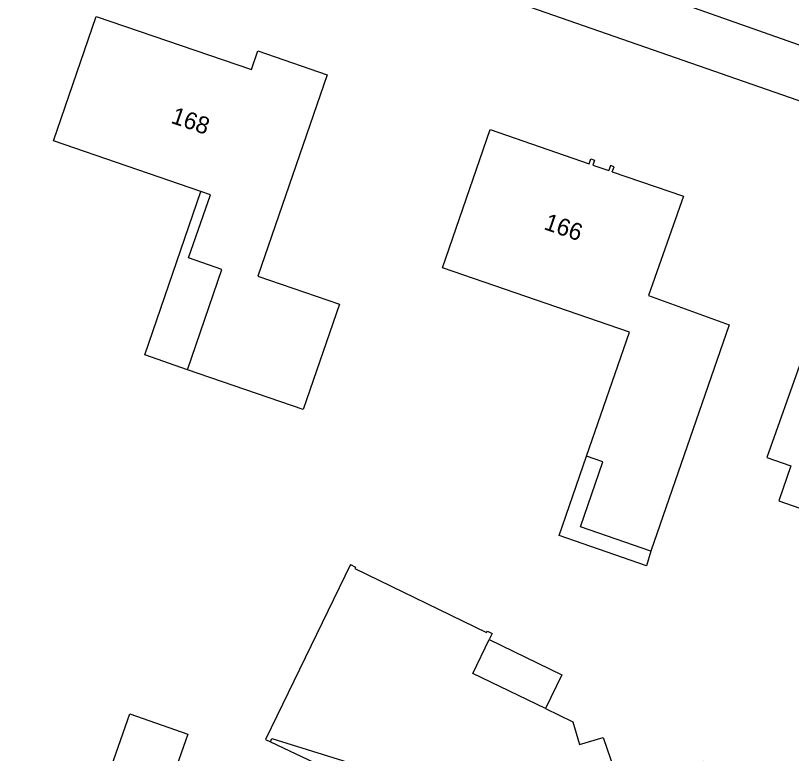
# Model space of a CAD drawing. Extents: x 131000 to 133014, y 396499 to 399001.
# Drawn here: x 131103.06 to 131148.58, y 396836.33 to 396879.66 of the extents above; entities that cross this region are included whole.
import ezdxf

# ---------------------------------------------------------------- set-up
doc = ezdxf.new("R2010")
doc.units = 0
for name, color, linetype in [('gg-anno-huisnummerreeks BGT', 7, 'Continuous'), ('gg-bbg-gedigitaliseerde bebouwing', 7, 'Continuous'), ('gg-bbg-hoofdgebouw', 7, 'Continuous'), ('gg-bbg-luifel en loopbrug', 7, 'Continuous'), ('gg-bbg-onder overbouw', 7, 'Continuous'), ('gg-bbg-pand overbouw', 7, 'Continuous'), ('gg-knt-verharding', 7, 'Continuous')]:
    doc.layers.add(name, color=color, linetype=linetype)

msp = doc.modelspace()

# ---------------------------------------------------------------- linework, layer by layer
at = {"layer": 'gg-bbg-gedigitaliseerde bebouwing'}
for p, q in [((131144.92, 396861.5), (131140.337, 396848.219)), ((131137.509, 396853.454), (131136.564, 396853.78))]:
    msp.add_line(p, q, dxfattribs=at)
for points in [[(131136.564, 396853.78), (131139.078, 396861.065), (131128.104, 396864.851), (131130.9, 396872.96)], [(131149.145, 396859.394), (131147.143, 396853.706), (131148.547, 396853.214), (131147.832, 396851.173), (131156.025, 396848.302)], [(131140.337, 396848.219), (131136.196, 396849.648), (131137.509, 396853.454)], [(131134.153, 396838.967), (131135.746, 396838.193), (131136.141, 396836.853), (131137.535, 396837.264), (131138.623, 396834.093), (131143.244, 396835.678), (131143.201, 396835.803), (131143.465, 396835.893), (131145.06, 396831.248), (131145.29, 396831.327), (131146.422, 396828.027), (131146.192, 396827.948)]]:
    msp.add_lwpolyline(points, dxfattribs=at)
at = {"layer": 'gg-bbg-hoofdgebouw'}
for p, q in [((131130.9, 396872.96), (131136.719, 396870.954)), ((131136.927, 396870.882), (131137.862, 396870.56))]:
    msp.add_line(p, q, dxfattribs=at)
for points in [[(131113.935, 396869.331), (131105.283, 396872.302), (131107.79, 396879.6), (131116.91, 396876.49), (131117.28, 396877.59), (131121.34, 396876.18), (131117.28, 396864.36), (131122.07, 396862.72)], [(131136.719, 396870.954), (131136.82, 396871.247), (131137.028, 396871.175), (131136.927, 396870.882)], [(131138.071, 396870.488), (131138.172, 396870.781), (131137.964, 396870.853), (131137.862, 396870.56)], [(131138.071, 396870.488), (131142.24, 396869.05), (131140.19, 396863.22), (131144.92, 396861.5)], [(131113.152, 396858.866), (131115.173, 396864.751), (131113.213, 396865.424), (131114.49, 396869.14), (131113.935, 396869.331)], [(131122.07, 396862.72), (131119.945, 396856.533), (131113.152, 396858.866)], [(131122.72, 396847.42), (131117.73, 396837.15), (131118.01, 396837.02)], [(131122.72, 396847.42), (131123.008, 396847.28), (131122.964, 396847.19), (131130.698, 396843.432), (131130.742, 396843.522), (131131.03, 396843.383), (131130.855, 396843.023)], [(131134.153, 396838.967), (131129.89, 396841.038), (131130.855, 396843.023)]]:
    msp.add_lwpolyline(points, dxfattribs=at)
at = {"layer": 'gg-bbg-luifel en loopbrug'}
for points in [[(131113.152, 396858.866), (131110.637, 396859.73), (131113.935, 396869.331)], [(131140.337, 396848.219), (131140.077, 396847.345), (131134.962, 396849.139), (131136.564, 396853.78)], [(131130.855, 396843.023), (131135.117, 396840.952), (131134.153, 396838.967)], [(131107.083, 396831.01), (131109.757, 396838.659), (131113.166, 396837.467), (131110.492, 396829.818)]]:
    msp.add_lwpolyline(points, dxfattribs=at)
at = {"layer": 'gg-bbg-onder overbouw'}
msp.add_lwpolyline([(131118.01, 396837.02), (131118.09, 396837.21), (131126.7, 396834.53)], dxfattribs=at)
at = {"layer": 'gg-bbg-pand overbouw'}
msp.add_lwpolyline([(131118.01, 396837.02), (131126.068, 396833.198), (131126.7, 396834.53)], dxfattribs=at)
at = {"layer": 'gg-knt-verharding'}
for points in [[(131196.34, 396861.287), (131193.803, 396862.191), (131161.426, 396873.548), (131142.494, 396880.22), (131124.136, 396886.609), (131107.629, 396892.431), (131077.21, 396903.103), (131062.725, 396908.153)], [(131057.925, 396906.386), (131178.969, 396864.236), (131198.343, 396857.395)]]:
    msp.add_lwpolyline(points, dxfattribs=at)

# ---------------------------------------------------------------- texts
at = {"layer": 'gg-anno-huisnummerreeks BGT'}
for s, rotation, p in [('168', 341.1, (131112.121, 396873.37)), ('166', 341, (131134.001, 396867.129))]:
    msp.add_text(s, height=1, rotation=rotation, dxfattribs=at).set_placement(p)

doc.saveas('drawing.dxf')
